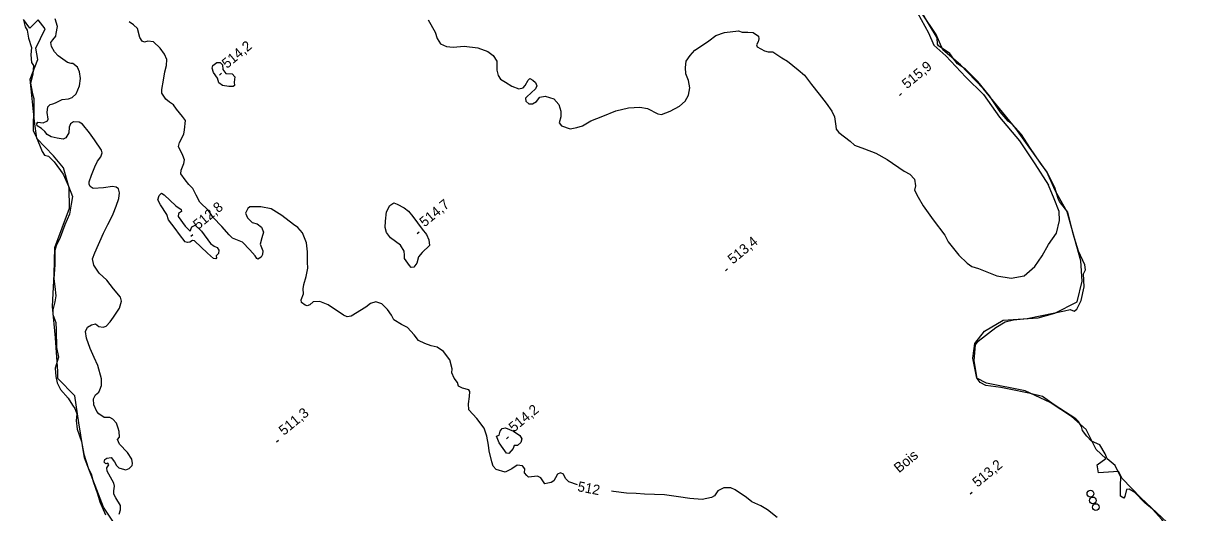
# Model space of a CAD drawing. Extents: x 347059 to 352153, y 6073752 to 6078601.
# Drawn here: x 349946 to 350473, y 6076219 to 6076438 of the extents above; entities that cross this region are included whole.
import ezdxf

# ---------------------------------------------------------------- set-up
doc = ezdxf.new("R2010")
doc.units = 0
for name, color, linetype in [('Level 1', 7, 'Continuous'), ('Level 2', 7, 'Continuous'), ('Level 3', 7, 'Continuous'), ('Level 36', 7, 'Continuous'), ('Level 4', 7, 'Continuous'), ('Level 44', 7, 'Continuous')]:
    doc.layers.add(name, color=color, linetype=linetype)

msp = doc.modelspace()

# ---------------------------------------------------------------- linework, layer by layer
at = {"layer": 'Level 1'}
for points in [[(349971.61, 6076410.1), (349972.05, 6076413.38), (349971.68, 6076416.38), (349970.78, 6076418.43), (349968.7, 6076420.15), (349967.83, 6076420.09), (349966.22, 6076420.62), (349962.1, 6076423.56), (349960.38, 6076425.32), (349959.08, 6076427.69), (349958.81, 6076429.46), (349959.58, 6076430.75), (349961.02, 6076432.34), (349961.21, 6076433.55), (349961.71, 6076436.76), (349960.73, 6076440.18)], [(349982.28, 6076301.73), (349983.63, 6076302.32), (349985.39, 6076304.18), (349986.88, 6076306.35), (349989.55, 6076310.29), (349990.48, 6076313.45), (349990, 6076315.31), (349986.95, 6076319.01), (349983.91, 6076322.85), (349980.53, 6076326.01), (349978.11, 6076329.58), (349977.52, 6076332.53), (349978.54, 6076335.11), (349982.38, 6076343.99), (349984.32, 6076347.86), (349985.71, 6076350.47), (349986.77, 6076352.68), (349988.09, 6076356.02), (349989.27, 6076359.52), (349989.65, 6076362.09), (349989.15, 6076363.8), (349988.14, 6076364.55), (349986.44, 6076364.87), (349982.43, 6076364.32), (349977.71, 6076363.99), (349976.43, 6076364.92), (349976.01, 6076365.9), (349975.97, 6076367.06), (349977.04, 6076370.06), (349978.52, 6076373.68), (349979.77, 6076376.31), (349981.17, 6076378.26), (349981.84, 6076380.01), (349981.51, 6076381.2), (349978.41, 6076385.92), (349976.17, 6076388.96), (349972.92, 6076392.9), (349971.49, 6076393.84), (349968.98, 6076393.87), (349967.6, 6076392.99), (349966.96, 6076391.54), (349966.8, 6076389.02), (349965.44, 6076386.7), (349964.23, 6076386.09), (349961.54, 6076386.65), (349958.92, 6076387.13), (349957.07, 6076388.25), (349956.05, 6076389.66), (349954.58, 6076390.96), (349952.67, 6076392.16), (349952.46, 6076393.05), (349952.95, 6076393.72), (349955.24, 6076393.5), (349957.27, 6076394.38), (349957.56, 6076395.15), (349957.04, 6076398.17), (349957.4, 6076400.59), (349958.44, 6076401.72), (349959.69, 6076401.95), (349960.82, 6076402.49), (349963.84, 6076403.93), (349966.75, 6076404.22), (349968.38, 6076404.78), (349970.13, 6076406.49), (349971.61, 6076410.1)], [(349989.44, 6076217.94), (349990.05, 6076219.91), (349990, 6076221.73), (349987.87, 6076225.27), (349987.01, 6076226.94), (349987.07, 6076228.31), (349987.41, 6076230.46), (349987.1, 6076231.79), (349985.61, 6076234.54), (349984.06, 6076237.23), (349983.97, 6076238.62), (349984.81, 6076239.98), (349984.38, 6076240.82), (349983.41, 6076240.41), (349982.76, 6076241.2), (349982.94, 6076242.41), (349983.86, 6076243.05), (349985.9, 6076243.28), (349987.32, 6076241.41), (349988.18, 6076239.73), (349989.31, 6076238.68), (349990.85, 6076238.24), (349992.4, 6076237.8), (349993.89, 6076238.38), (349995.31, 6076239.69), (349995.47, 6076240.62), (349995.06, 6076242.54), (349993.18, 6076245.62), (349989.62, 6076249.3), (349988.73, 6076251.34), (349989.55, 6076252.42), (349989.42, 6076254.97), (349989.05, 6076256.53), (349988.25, 6076258.78), (349986.54, 6076260.54), (349985.3, 6076261.24), (349982.64, 6076261.28), (349980.34, 6076262.95), (349979.42, 6076263.91), (349978.11, 6076266.94), (349977.85, 6076269.64), (349978.81, 6076271.5), (349980.28, 6076272.59), (349980.81, 6076273.7), (349981.49, 6076275.59), (349981.54, 6076278.55), (349979.93, 6076284.65), (349978.17, 6076288.23), (349976.44, 6076292.23), (349974.77, 6076296.82), (349974.39, 6076299.82), (349975.29, 6076301.76), (349976.98, 6076302.9), (349978.75, 6076303.31), (349980.37, 6076302.13), (349982.28, 6076301.73)]]:
    msp.add_lwpolyline(points, dxfattribs=at)
at = {"layer": 'Level 2'}
for points in [[(350347.99, 6076442.87), (350352.85, 6076433.86), (350355.33, 6076428.29), (350360.69, 6076423.58), (350369.67, 6076413.92), (350377.61, 6076406.24), (350384.81, 6076396.02), (350393.78, 6076385.46), (350400.71, 6076375.01), (350406.84, 6076365.55)], [(350012.02, 6076402.8), (350010.34, 6076404.05), (350008.64, 6076406.75), (350008.58, 6076408.41), (350009.32, 6076412.6), (350009.95, 6076416.43), (350010.64, 6076419.25), (350010.81, 6076421.9), (350009.8, 6076424.24), (350007.9, 6076427.02), (350004.92, 6076429.85), (350002.36, 6076430.1), (350000.88, 6076429.67), (349999.7, 6076430.15), (349998.71, 6076431.84), (349997.7, 6076435.76), (349995.91, 6076437.46), (349993.88, 6076438.82)], [(350128.22, 6076439.73), (350131.36, 6076434.17), (350132.32, 6076431.27), (350133.82, 6076428.97), (350136.5, 6076427.76), (350139.47, 6076427.47), (350144.44, 6076427.9), (350150.58, 6076427.07), (350155, 6076425.48), (350157.41, 6076423.66), (350159.05, 6076421.2), (350159.11, 6076417.17), (350159.68, 6076414.74), (350160.67, 6076413.06), (350162.91, 6076411.76), (350165.74, 6076409.89), (350168.92, 6076408.71), (350170.88, 6076409.16), (350171.84, 6076410.22), (350173.12, 6076412.6), (350173.83, 6076413.32), (350175.27, 6076412.68), (350176.45, 6076411.55), (350177.03, 6076410.06)], [(350177.03, 6076410.06), (350176.34, 6076408.69), (350174.4, 6076406.94), (350172.46, 6076405.2), (350171.97, 6076404.53), (350172.14, 6076403.22), (350173.38, 6076402.02), (350175.02, 6076401.93), (350176.91, 6076403.1), (350178.36, 6076404.97), (350180.82, 6076405.44), (350184.71, 6076404.19), (350186.84, 6076401.75), (350187.86, 6076398.78), (350187.77, 6076396.2), (350187.03, 6076393.47), (350188.05, 6076392.08), (350191.93, 6076390.83), (350194.9, 6076391.32), (350197.53, 6076392.07), (350201.23, 6076394.35), (350206.62, 6076396.47), (350212.53, 6076398.9), (350218.21, 6076400.2), (350223.23, 6076400.56), (350226.73, 6076399.92), (350231.36, 6076397.59), (350232.97, 6076397.22), (350236.88, 6076398.76), (350241.06, 6076400.93), (350243.61, 6076403.19), (350245.19, 6076405.83), (350245.78, 6076409.21), (350245.15, 6076412.5), (350243.85, 6076415.5), (350243.74, 6076418.31), (350244.14, 6076421.14), (350245.85, 6076423.62), (350247.92, 6076426.14), (350251.78, 6076428.69), (350254.2, 6076430.31), (350257.32, 6076432.65), (350261.28, 6076433.98), (350267.61, 6076434.77), (350269.19, 6076434.11), (350271.75, 6076434.14), (350274.22, 6076433.97), (350276.57, 6076432.37), (350276.75, 6076431.2), (350276.34, 6076429.81), (350275.65, 6076428.45), (350275.94, 6076427.63), (350279.32, 6076425.71), (350280.92, 6076425.34), (350282.98, 6076425.34), (350287.08, 6076422.71), (350289.57, 6076421.1), (350294.35, 6076417.32), (350297.26, 6076414.88), (350300.37, 6076410.63), (350303.82, 6076406.27), (350306.87, 6076402.24), (350309.47, 6076398.75), (350310.67, 6076396.2), (350311.22, 6076392.05)], [(350037.38, 6076415.67), (350040.16, 6076415.46), (350041.33, 6076414.19), (350041.04, 6076411.7), (350041.19, 6076410.25), (350040.57, 6076409.73), (350038.63, 6076409.71), (350035.82, 6076410.28), (350034.2, 6076411.45), (350033.53, 6076413.53), (350031.75, 6076416.01), (350031.21, 6076417.94), (350031.54, 6076419.27), (350033.23, 6076420.55), (350034.81, 6076420.53), (350035.87, 6076419.56), (350035.96, 6076417.39), (350037.38, 6076415.67)], [(350090.15, 6076307.12), (350083.26, 6076311.84), (350079.59, 6076313.28), (350076.5, 6076313.22), (350075.08, 6076311.78), (350073.89, 6076311.32), (350072.98, 6076311.62), (350071.3, 6076312.87), (350071.12, 6076314.04), (350072.23, 6076316.82), (350072, 6076319.01), (350072.39, 6076320.92), (350073.36, 6076324.5), (350074.13, 6076328.32), (350074.02, 6076331), (350074, 6076335.62), (350073.51, 6076339.71), (350071.75, 6076344.07), (350069.61, 6076346.52), (350067.72, 6076347.86), (350062.48, 6076351.84), (350057.66, 6076354.84), (350053, 6076355.73), (350048.12, 6076355.78), (350047.27, 6076355.07), (350046.22, 6076353.01), (350047.04, 6076350.91), (350049.15, 6076348.82), (350051.46, 6076348.23), (350053.4, 6076346.67), (350054.2, 6076344.43), (350053.47, 6076341.83), (350052.78, 6076339.01), (350053.95, 6076336.01), (350053.8, 6076334.44), (350053.26, 6076333.19), (350051.75, 6076332.33), (350051.27, 6076332.59), (350050.58, 6076333.74), (350048.1, 6076336.44), (350044.82, 6076339.94), (350040.32, 6076341.76), (350038.87, 6076343.2), (350035.48, 6076347), (350031.68, 6076350.98), (350029.52, 6076354.08), (350025.7, 6076357.92), (350023.96, 6076360.98), (350022.45, 6076364.09), (350020.66, 6076365.79), (350019.06, 6076367.89), (350017.14, 6076370.54), (350017.22, 6076372.19), (350018.5, 6076375.24), (350018.8, 6076376.94), (350017.96, 6076378.76), (350016.11, 6076382.91), (350016.48, 6076384.68), (350018.48, 6076388.45), (350018.73, 6076390.37), (350019.18, 6076394.59), (350017.83, 6076396.38), (350015.12, 6076399.68), (350013.78, 6076401.62), (350012.02, 6076402.8)], [(350311.22, 6076392.05), (350311.46, 6076390.67), (350312.6, 6076389.12), (350317.66, 6076385.32), (350319.69, 6076383.47), (350324.09, 6076381.74), (350329.32, 6076379.93), (350334.31, 6076376.99), (350341.94, 6076371.79), (350344.45, 6076370.47), (350346.67, 6076368.24), (350347.11, 6076365.19), (350346.65, 6076363.23), (350348.22, 6076360.06), (350350.5, 6076356.18), (350354.92, 6076350.01), (350360.26, 6076343.03), (350361.7, 6076340.02), (350366.49, 6076334.03), (350370.22, 6076330.55), (350372.32, 6076328.97), (350375.39, 6076328.14), (350383.6, 6076324.86), (350390.05, 6076323.72), (350395.82, 6076324.87), (350400.65, 6076328.98), (350403.91, 6076333.74), (350406.8, 6076338.94), (350410.41, 6076344), (350411.7, 6076349.69), (350411.6, 6076353.63), (350409.29, 6076359.36), (350406.84, 6076365.55)], [(350014.56, 6076346.03), (350011.54, 6076350.01), (350010.82, 6076352.32), (350008.05, 6076356.64), (350006.74, 6076358.86), (350007.42, 6076360.89), (350008.45, 6076361.87), (350009.6, 6076361.1), (350014.91, 6076356.25), (350017.34, 6076354.56), (350017.41, 6076353.69), (350016.04, 6076352.81), (350015.98, 6076351.45), (350019.04, 6076347.1), (350021.36, 6076344.92), (350022.03, 6076346.81), (350023.61, 6076347.59), (350026.38, 6076344.86), (350030.48, 6076339.4), (350032.17, 6076338.16), (350033.41, 6076337.6), (350034.16, 6076336.37), (350034.1, 6076334.86), (350032.99, 6076333.81), (350033.2, 6076332.93), (350032.8, 6076332.46), (350031.8, 6076332.56), (350029.15, 6076334.99), (350023.32, 6076340.47), (350022.34, 6076340.71), (350021.19, 6076339.89), (350020.18, 6076339.84), (350019.13, 6076340.16), (350016.55, 6076343.45), (350014.56, 6076346.03)], [(350125.56, 6076345.73), (350127.49, 6076343.38), (350128.5, 6076341.05), (350128.84, 6076338.42), (350125.49, 6076335.37), (350123.8, 6076333.31), (350123.06, 6076330.57), (350121.82, 6076328.75), (350120.58, 6076328.51), (350119.89, 6076329.52), (350117.51, 6076332.56), (350117.58, 6076334.06), (350117.38, 6076335.88), (350115.84, 6076338.55), (350111.35, 6076341.95), (350109.48, 6076344.22), (350108.83, 6076346.59), (350109.08, 6076349.3), (350109.46, 6076353.58), (350110.93, 6076356.38), (350112.82, 6076357.56), (350114.28, 6076357.06), (350117.41, 6076355.31), (350119.42, 6076353.82), (350121.36, 6076351.47), (350125.56, 6076345.73)], [(350195.34, 6076231.02), (350191.4, 6076232.33), (350189.83, 6076233.93), (350188.92, 6076235.82), (350187.62, 6076236.45), (350186.28, 6076235.86), (350185.34, 6076234.15), (350184.58, 6076232.85), (350183.45, 6076232.17), (350181.98, 6076231.73), (350180.6, 6076231.51), (350178.84, 6076234.13), (350177.34, 6076235), (350174.66, 6076234.61), (350173.29, 6076234.52), (350172.49, 6076235.18), (350171.54, 6076236.5), (350171.63, 6076238.29), (350170.53, 6076239.62), (350168.12, 6076239.86), (350165.82, 6076238.2), (350162.83, 6076236.76), (350158.78, 6076237.88), (350157.42, 6076239.38), (350156.81, 6076241.39), (350155.67, 6076246.26), (350155.26, 6076248.82), (350154.48, 6076252.94), (350153.29, 6076256.44), (350150.1, 6076260.79), (350146.45, 6076264.75), (350146.33, 6076267.43), (350146.77, 6076270.71), (350146.89, 6076272.93), (350146.46, 6076273.62), (350143.59, 6076274.41), (350141.89, 6076275.37), (350141.38, 6076276.93), (350139.85, 6076278.96), (350138.84, 6076281.29), (350139.01, 6076283.15), (350137.93, 6076287.15), (350135.04, 6076290.82), (350132.29, 6076292.89), (350129.62, 6076293.44), (350126.7, 6076294.45), (350123.89, 6076295.81), (350121.9, 6076298.38), (350118.9, 6076301.7), (350116.29, 6076302.97), (350112.83, 6076305.11), (350111.73, 6076307.24), (350109.95, 6076309.72), (350107.38, 6076312.21), (350104.75, 6076313.19), (350102.38, 6076312.41), (350100.16, 6076310.83), (350093.56, 6076306.79), (350091.88, 6076306.45), (350090.15, 6076307.12)], [(350160.02, 6076253.38), (350160.61, 6076255.2), (350161.42, 6076256.27), (350162.95, 6076256.62), (350166.53, 6076255.12), (350169.36, 6076253.26), (350170.22, 6076251.74), (350169.79, 6076250.05), (350168.39, 6076248.75), (350166.82, 6076248.76), (350166.33, 6076247.3), (350164.42, 6076245.18), (350163.43, 6076245.27), (350161.9, 6076247.29), (350160.06, 6076249.85), (350158.9, 6076252.84), (350160.02, 6076253.38)], [(350284.89, 6076216.35), (350280.57, 6076219.87), (350277.67, 6076221.66), (350273.62, 6076223.42), (350271.23, 6076225.38), (350266.11, 6076228.76), (350264.13, 6076229.74), (350260.99, 6076229.76), (350258.31, 6076228.43), (350256.74, 6076226.07), (350255.47, 6076225.4), (350251.25, 6076224.51), (350245.66, 6076224.98), (350240.58, 6076225.62), (350234.31, 6076226.59), (350225.42, 6076226.94), (350221.59, 6076227.17)], [(350221.59, 6076227.17), (350217.32, 6076227.3), (350211.46, 6076228.08), (350210.56, 6076228.23)]]:
    msp.add_lwpolyline(points, dxfattribs=at)
at = {"layer": 'Level 3'}
for p, q in [((350034.51, 6076414.92), (350035.43, 6076415.69)), ((350339.89, 6076405.8), (350340.81, 6076406.57)), ((350021.57, 6076342.67), (350022.49, 6076343.44)), ((350123.24, 6076343.8), (350124.16, 6076344.57)), ((350261.69, 6076327.14), (350262.61, 6076327.91)), ((350060.06, 6076250.29), (350060.98, 6076251.06)), ((350163.34, 6076251.76), (350164.26, 6076252.53)), ((350371.54, 6076227), (350372.46, 6076227.77))]:
    msp.add_line(p, q, dxfattribs=at)
at = {"layer": 'Level 36'}
for centre in [(350425.6, 6076227.09), (350426.69, 6076224.08), (350428.07, 6076221.08)]:
    msp.add_circle(centre, 1.5, dxfattribs=at)
at = {"layer": 'Level 4'}
for points in [[(350406.24, 6076371.33), (350403.27, 6076375.39), (350398.38, 6076382.36), (350394.73, 6076388.25), (350390.46, 6076392.82), (350388.71, 6076394.22), (350385.15, 6076398.47), (350380.22, 6076405.56), (350375.03, 6076411.98), (350369.51, 6076417.61), (350365.93, 6076419.97), (350364.21, 6076422.07), (350362.49, 6076424.61), (350357.37, 6076428.03), (350356.87, 6076428.74), (350356.78, 6076431.66), (350353.39, 6076437.24), (350349.13, 6076444.34)], [(349946.64, 6076439), (349947.27, 6076436.52), (349948.12, 6076435.05), (349948.7, 6076431.54), (349950.07, 6076427.26), (349949.76, 6076423.93), (349950.1, 6076420.52), (349950.96, 6076419.13), (349950.65, 6076415.34), (349949.66, 6076411.28), (349950.49, 6076406.56), (349951.19, 6076404.36), (349951.06, 6076397.18)], [(349951.06, 6076397.18), (349950.83, 6076394.66), (349950.8, 6076389.9), (349952.03, 6076387.69), (349954.91, 6076380.68), (349955.95, 6076378.99), (349957.75, 6076378.53), (349960.22, 6076375.92), (349964.27, 6076370.49), (349966.69, 6076365.05), (349968.44, 6076360.49), (349967.86, 6076356.93), (349967.12, 6076352.48), (349965.04, 6076347.74), (349962.96, 6076342.1), (349961.13, 6076338.25), (349960.6, 6076336.16), (349960.48, 6076329.97), (349960.17, 6076323.47), (349960.55, 6076320.02), (349961.02, 6076315.83), (349960.48, 6076313.13), (349959.63, 6076309.64), (349959.64, 6076307.54), (349961.06, 6076303.83), (349961.2, 6076300.41), (349961.35, 6076292.72), (349962.13, 6076288.33), (349960.69, 6076283.45), (349961.04, 6076279.68), (349961.56, 6076276.88), (349963.16, 6076273.78), (349966.5, 6076269.94), (349968.43, 6076266.8), (349969.57, 6076265.34), (349970.41, 6076262.88), (349970.13, 6076259.87), (349970.59, 6076255.96), (349972.5, 6076250.49), (349973.5, 6076244.85), (349975.47, 6076238.67), (349976.83, 6076236.04), (349977.74, 6076232.59), (349979.65, 6076227.03), (349980.8, 6076223.47), (349983.37, 6076217.57)], [(350445.59, 6076227.56), (350443, 6076229.08), (350441.83, 6076228.94), (350441, 6076225.86), (350440.63, 6076225.01), (350439.19, 6076226.03), (350439.1, 6076230.8), (350439.24, 6076234.54), (350436.78, 6076239.71), (350433.08, 6076242.68), (350432.22, 6076244.96), (350429.86, 6076248.98), (350426.04, 6076250.7), (350423.97, 6076252.96), (350422.08, 6076255.47), (350421.63, 6076257.24), (350420.3, 6076259.44), (350419.12, 6076260.6), (350409.39, 6076266.99), (350404.04, 6076270.67), (350397.92, 6076272.24), (350389.12, 6076274.02), (350385.38, 6076274.8), (350378.68, 6076275.58), (350376.16, 6076277), (350374.78, 6076278.78), (350373.36, 6076286.77), (350373.98, 6076293.85), (350375.17, 6076295.47), (350383.18, 6076301.67), (350387.36, 6076304.26), (350391.14, 6076305.12), (350397.17, 6076305.64), (350403.84, 6076306.99), (350413.98, 6076309.09), (350416.5, 6076309.74), (350418.27, 6076308.95), (350419.47, 6076309.86), (350421.44, 6076313.72), (350422.75, 6076319.94), (350422.53, 6076325.67), (350423.41, 6076327.51), (350423.17, 6076329.7), (350420.21, 6076335.95), (350417.8, 6076343.61), (350415.4, 6076353.44), (350411.72, 6076358.19), (350411.16, 6076359.6), (350409.62, 6076364.39), (350406.24, 6076371.33)], [(350475.52, 6076200.04), (350471.75, 6076203.48), (350464.38, 6076208.82), (350460.46, 6076212.06), (350457.71, 6076215.44), (350453.55, 6076220.1), (350450.02, 6076223.05), (350445.59, 6076227.56)]]:
    msp.add_lwpolyline(points, dxfattribs=at)
at = {"layer": 'Level 44'}
for points in [[(350378.06, 6076299.96), (350386.4, 6076304.88), (350402.17, 6076306.01), (350409.58, 6076308.06), (350419.68, 6076313.2), (350421.9, 6076322.48), (350421.31, 6076331.55), (350415.18, 6076353.55), (350409.81, 6076363.18), (350406.11, 6076371.5), (350392.11, 6076390.91), (350377.39, 6076408.84), (350367.2, 6076419.44), (350359.34, 6076426.28), (350356.32, 6076433.05), (350344.03, 6076451.47)], [(349951.42, 6076394.24), (349949.47, 6076413.04), (349952.91, 6076421.91), (349951.99, 6076427), (349956.23, 6076435.63), (349953.08, 6076439.62), (349949.37, 6076435.94), (349946.45, 6076439.82)], [(349997.22, 6076198.89), (349982.38, 6076221.1), (349973.85, 6076243.14), (349971.29, 6076258.88), (349969.46, 6076271.03), (349961.97, 6076278.78), (349961.94, 6076281.9), (349960.79, 6076297.03), (349959.54, 6076311.01), (349960.23, 6076325.55), (349960.61, 6076337.58), (349967.16, 6076355.19), (349966.94, 6076364.32), (349964.41, 6076373.34), (349959.98, 6076378.67), (349952.43, 6076386.51), (349951.42, 6076394.24)], [(350473.52, 6076202.67), (350462.48, 6076211.98), (350448.23, 6076225.23), (350439.85, 6076233.87), (350438.23, 6076236.97), (350429.31, 6076236.4), (350428.58, 6076240.1), (350432.57, 6076242.83), (350428.15, 6076246.96), (350423.67, 6076255.83), (350417.09, 6076261.69), (350407.47, 6076267.94), (350396.35, 6076273.23), (350378.92, 6076276.6), (350374.64, 6076278.88), (350372.79, 6076287.95), (350373.71, 6076294.4), (350378.06, 6076299.96)]]:
    msp.add_lwpolyline(points, dxfattribs=at)

# ---------------------------------------------------------------- texts
at = {"layer": 'Level 2'}
msp.add_text('512', height=4.5, rotation=349.0132, dxfattribs=at).set_placement((350195.01, 6076228.29))
at = {"layer": 'Level 3'}
for s, p in [('514,2', (350037.87, 6076417.64)), ('515,9', (350343.25, 6076408.52)), ('512,8', (350024.93, 6076345.38)), ('514,7', (350126.6, 6076346.52)), ('513,4', (350265.05, 6076329.86)), ('514,2', (350166.7, 6076254.48)), ('511,3', (350063.42, 6076253)), ('513,2', (350374.9, 6076229.72))]:
    msp.add_text(s, height=4.5, rotation=39.62, dxfattribs=at).set_placement(p)
at = {"layer": 'Level 44'}
msp.add_text('Bois', height=4.5, rotation=39.568, dxfattribs=at).set_placement((350339.65, 6076236.18))

doc.saveas('drawing.dxf')
